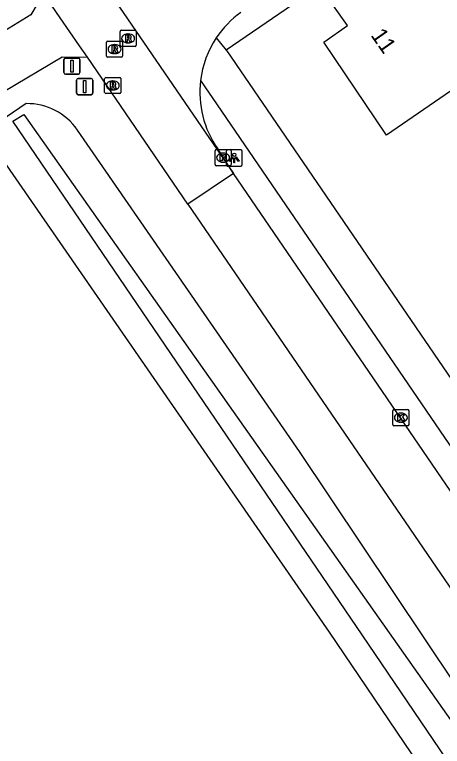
# Model space of a CAD drawing. Extents: x 155275 to 156263, y 382654 to 383635.
# Drawn here: x 155648.73 to 155675.13, y 383268.44 to 383313.6 of the extents above; entities that cross this region are included whole.
import ezdxf

# ---------------------------------------------------------------- set-up
doc = ezdxf.new("R2010")
doc.units = 0
for name, color, linetype in [('IMGEO_Fietspad_gesloten', 7, 'Continuous'), ('IMGEO_Groenvoorziening', 7, 'Continuous'), ('IMGEO_Kolk', 7, 'Continuous'), ('IMGEO_Lichtpunt', 7, 'Continuous'), ('IMGEO_Loofbos', 7, 'Continuous'), ('IMGEO_Pand', 7, 'Continuous'), ('IMGEO_Pand_nummerreeks', 7, 'Continuous'), ('IMGEO_Rijbaan_lokaal_gesloten', 7, 'Continuous'), ('IMGEO_Rijbaan_lokaal_open', 7, 'Continuous'), ('IMGEO_Rioolput', 7, 'Continuous'), ('IMGEO_Verkeersbordpaal', 7, 'Continuous'), ('IMGEO_Voetpad_open', 7, 'Continuous'), ('IMGEO_Waterloop', 7, 'Continuous')]:
    doc.layers.add(name, color=color, linetype=linetype)

msp = doc.modelspace()

# ---------------------------------------------------------------- linework, layer by layer
at = {"layer": 'IMGEO_Fietspad_gesloten'}
for points in [[(155650.511, 383314.925), (155649.735, 383313.591), (155646.237, 383311.445), (155643.355, 383309.466)], [(155647.229, 383308.329), (155647.504, 383308.511), (155647.78, 383308.691), (155648.058, 383308.868), (155651.658, 383311.005), (155653.216, 383310.97)]]:
    msp.add_lwpolyline(points, dxfattribs=at)
msp.add_arc((155578.477, 383178.43), 112.95, 45.55812, 53.3606, dxfattribs=at)
at = {"layer": 'IMGEO_Groenvoorziening'}
for points in [[(155649.447, 383308.11), (155647.883, 383307.049)], [(155732.948, 383189.534), (155715.747, 383213.896), (155695.288, 383243.3), (155666.3, 383286.64), (155652.603, 383306.481)]]:
    msp.add_lwpolyline(points, dxfattribs=at)
msp.add_arc((155649.516, 383304.371), 3.739, 34.3447, 91.0534, dxfattribs=at)
at = {"layer": 'IMGEO_Kolk'}
for p, q in [((155661.093, 383304.35), (155661.093, 383305.202)), ((155661.168, 383305.276), (155662.02, 383305.276)), ((155662.094, 383305.202), (155662.094, 383304.35)), ((155661.581, 383305.056), (155661.606, 383305.056)), ((155662.02, 383304.276), (155661.168, 383304.276)), ((155661.604, 383304.496), (155661.579, 383304.496)), ((155672.065, 383288.299), (155672.065, 383289.151)), ((155672.14, 383289.225), (155672.992, 383289.225)), ((155672.553, 383289.005), (155672.578, 383289.005)), ((155673.066, 383289.151), (155673.066, 383288.299)), ((155672.576, 383288.445), (155672.551, 383288.445)), ((155672.992, 383288.225), (155672.14, 383288.225))]:
    msp.add_line(p, q, dxfattribs=at)
for points in [[(155661.093, 383304.35), (155661.093, 383305.202)], [(155661.168, 383305.276), (155662.02, 383305.276)], [(155662.094, 383305.202), (155662.094, 383304.35)], [(155661.414, 383304.976), (155661.537, 383304.976), (155661.537, 383304.825), (155661.667, 383304.976), (155661.831, 383304.976), (155661.685, 383304.825), (155661.838, 383304.576), (155661.686, 383304.576), (155661.601, 383304.74), (155661.537, 383304.673), (155661.537, 383304.576), (155661.414, 383304.576), (155661.414, 383304.976)], [(155662.02, 383304.276), (155661.168, 383304.276)], [(155672.065, 383288.299), (155672.065, 383289.151)], [(155672.14, 383289.225), (155672.992, 383289.225)], [(155672.386, 383288.925), (155672.509, 383288.925), (155672.509, 383288.774), (155672.639, 383288.925), (155672.803, 383288.925), (155672.657, 383288.774), (155672.81, 383288.525), (155672.658, 383288.525), (155672.573, 383288.689), (155672.509, 383288.622), (155672.509, 383288.525), (155672.386, 383288.525), (155672.386, 383288.925)], [(155673.066, 383289.151), (155673.066, 383288.299)], [(155672.992, 383288.225), (155672.14, 383288.225)]]:
    msp.add_lwpolyline(points, dxfattribs=at)
for centre, start, end in [((155661.17, 383305.2), 91.552, 178.448), ((155661.17, 383305.2), 91.552, 178.448), ((155662.018, 383305.2), 1.552, 88.448), ((155662.018, 383305.2), 1.552, 88.448), ((155661.17, 383304.352), 181.552, 268.448), ((155661.17, 383304.352), 181.552, 268.448), ((155662.018, 383304.352), 271.552, 358.448), ((155662.018, 383304.352), 271.552, 358.448), ((155672.142, 383289.149), 91.552, 178.448), ((155672.142, 383289.149), 91.552, 178.448), ((155672.99, 383289.149), 1.552, 88.448), ((155672.99, 383289.149), 1.552, 88.448), ((155672.142, 383288.301), 181.552, 268.448), ((155672.142, 383288.301), 181.552, 268.448), ((155672.99, 383288.301), 271.552, 358.448), ((155672.99, 383288.301), 271.552, 358.448)]:
    msp.add_arc(centre, 0.0765, start, end, dxfattribs=at)
for centre, major_axis, ratio, start_param, end_param in [((155661.58, 383304.776), (-0.387, 0.002), 0.722429, 4.712389, 7.853982), ((155661.605, 383304.776), (-0.39, 0.002), 0.717154, 1.570796, 4.712389), ((155672.552, 383288.725), (-0.387, 0.002), 0.722429, 4.712389, 7.853982), ((155672.577, 383288.725), (-0.39, 0.002), 0.717154, 1.570796, 4.712389)]:
    msp.add_ellipse(centre, major_axis=major_axis, ratio=ratio, start_param=start_param, end_param=end_param, dxfattribs=at)
at = {"layer": 'IMGEO_Lichtpunt'}
for p, q in [((155661.78, 383305.157), (155661.78, 383304.35)), ((155661.78, 383305.157), (155661.78, 383304.35)), ((155662.682, 383305.252), (155661.874, 383305.252)), ((155662.682, 383305.252), (155661.874, 383305.252)), ((155662.776, 383304.35), (155662.776, 383305.157)), ((155662.776, 383304.35), (155662.776, 383305.157)), ((155661.874, 383304.256), (155662.682, 383304.256)), ((155661.874, 383304.256), (155662.682, 383304.256))]:
    msp.add_line(p, q, dxfattribs=at)
for points in [[(155662.154, 383304.821), (155662.193, 383304.793), (155662.005, 383304.531), (155661.967, 383304.558), (155662.154, 383304.821)], [(155662.256, 383304.773), (155662.303, 383304.773), (155662.303, 383304.451), (155662.256, 383304.451), (155662.256, 383304.773)], [(155662.366, 383304.793), (155662.404, 383304.82), (155662.591, 383304.558), (155662.552, 383304.53), (155662.366, 383304.793)]]:
    msp.add_lwpolyline(points, dxfattribs=at)
msp.add_circle((155662.279, 383304.955), 0.0994, dxfattribs=at)
for centre, start, end in [((155661.874, 383305.157), 90, 180), ((155661.874, 383305.157), 90, 180), ((155662.682, 383305.157), 0, 90), ((155662.682, 383305.157), 0, 90), ((155661.874, 383304.35), 180, 270), ((155661.874, 383304.35), 180, 270), ((155662.682, 383304.35), 270, 0), ((155662.682, 383304.35), 270, 360)]:
    msp.add_arc(centre, 0.0946, start, end, dxfattribs=at)
at = {"layer": 'IMGEO_Loofbos'}
msp.add_lwpolyline([(155648.012, 383304.606), (155668.129, 383275.492), (155684.729, 383250.992), (155713.872, 383208.237), (155722.016, 383196.56), (155728.723, 383186.646)], dxfattribs=at)
at = {"layer": 'IMGEO_Pand'}
msp.add_lwpolyline([(155683.482, 383314.262), (155682.239, 383316.077), (155675.748, 383311.563), (155676.947, 383309.789), (155671.686, 383306.168), (155667.803, 383311.897), (155669.27, 383312.926), (155667.643, 383315.246), (155685.633, 383327.606)], dxfattribs=at)
at = {"layer": 'IMGEO_Rijbaan_lokaal_gesloten'}
for points in [[(155650.33, 383321.209), (155652.923, 383317.411), (155659.999, 383307.058), (155662.23, 383303.795)], [(155653.216, 383310.97), (155652.735, 383311.673), (155651.547, 383313.41), (155650.511, 383314.925)], [(155659.414, 383301.908), (155653.216, 383310.97)], [(155662.23, 383303.795), (155659.414, 383301.908)], [(155742.91, 383185.882), (155726.923, 383209.144), (155718.824, 383220.994), (155662.23, 383303.795)], [(155659.414, 383301.908), (155741.62, 383181.726)]]:
    msp.add_lwpolyline(points, dxfattribs=at)
at = {"layer": 'IMGEO_Rijbaan_lokaal_open'}
msp.add_lwpolyline([(155662.23, 383303.795), (155661.264, 383305.321)], dxfattribs=at)
for centre, radius, start, end in [((155666.199, 383308.817), 6.044, 125.5045, 146.3484), ((155666.19, 383308.824), 6.032, 146.3588, 173.2137), ((155666.204, 383308.81), 6.048, 173.0946, 215.2335)]:
    msp.add_arc(centre, radius, start, end, dxfattribs=at)
at = {"layer": 'IMGEO_Rioolput'}
for p, q in [((155655.231, 383311.71), (155655.231, 383312.562)), ((155655.306, 383312.636), (155656.158, 383312.636)), ((155655.719, 383312.416), (155655.744, 383312.416)), ((155656.232, 383312.562), (155656.232, 383311.71)), ((155654.467, 383311.974), (155655.319, 383311.974)), ((155654.392, 383311.048), (155654.392, 383311.9)), ((155654.88, 383311.754), (155654.905, 383311.754)), ((155656.158, 383311.636), (155655.306, 383311.636)), ((155655.393, 383311.9), (155655.393, 383311.048)), ((155655.742, 383311.856), (155655.717, 383311.856)), ((155654.903, 383311.194), (155654.878, 383311.194)), ((155655.319, 383310.974), (155654.467, 383310.974)), ((155654.283, 383308.806), (155654.283, 383309.658)), ((155654.358, 383309.732), (155655.21, 383309.732)), ((155655.284, 383309.658), (155655.284, 383308.806)), ((155654.771, 383309.512), (155654.796, 383309.512)), ((155654.794, 383308.952), (155654.769, 383308.952)), ((155655.21, 383308.732), (155654.358, 383308.732))]:
    msp.add_line(p, q, dxfattribs=at)
for points in [[(155655.231, 383311.71), (155655.231, 383312.562)], [(155655.306, 383312.636), (155656.158, 383312.636)], [(155656.232, 383312.562), (155656.232, 383311.71)], [(155654.467, 383311.974), (155655.319, 383311.974)], [(155655.82, 383312.334), (155655.568, 383312.336), (155655.568, 383311.936)], [(155655.568, 383311.936), (155655.692, 383311.936), (155655.692, 383312.098), (155655.703, 383312.098)], [(155655.746, 383312.255), (155655.692, 383312.255), (155655.692, 383312.174)], [(155655.692, 383312.174), (155655.744, 383312.174)], [(155655.75, 383312.069), (155655.821, 383311.936), (155655.961, 383311.936), (155655.896, 383312.062)], [(155654.392, 383311.048), (155654.392, 383311.9)], [(155654.981, 383311.672), (155654.729, 383311.674), (155654.729, 383311.274)], [(155654.907, 383311.593), (155654.853, 383311.593), (155654.853, 383311.512)], [(155654.853, 383311.512), (155654.905, 383311.512)], [(155656.158, 383311.636), (155655.306, 383311.636)], [(155655.393, 383311.9), (155655.393, 383311.048)], [(155654.729, 383311.274), (155654.853, 383311.274), (155654.853, 383311.436), (155654.864, 383311.436)], [(155654.911, 383311.407), (155654.982, 383311.274), (155655.122, 383311.274), (155655.057, 383311.4)], [(155655.319, 383310.974), (155654.467, 383310.974)], [(155654.283, 383308.806), (155654.283, 383309.658)], [(155654.358, 383309.732), (155655.21, 383309.732)], [(155655.284, 383309.658), (155655.284, 383308.806)], [(155654.872, 383309.43), (155654.62, 383309.432), (155654.62, 383309.032)], [(155654.798, 383309.351), (155654.744, 383309.351), (155654.744, 383309.27)], [(155654.744, 383309.27), (155654.796, 383309.27)], [(155654.62, 383309.032), (155654.744, 383309.032), (155654.744, 383309.194), (155654.755, 383309.194)], [(155654.802, 383309.165), (155654.873, 383309.032), (155655.013, 383309.032), (155654.948, 383309.158)], [(155655.21, 383308.732), (155654.358, 383308.732)]]:
    msp.add_lwpolyline(points, dxfattribs=at)
for centre, radius, start, end in [((155655.308, 383312.56), 0.0765, 91.552, 178.448), ((155655.308, 383312.56), 0.0765, 91.552, 178.448), ((155656.156, 383312.56), 0.0765, 1.552, 88.448), ((155656.156, 383312.56), 0.0765, 1.552, 88.448), ((155654.469, 383311.898), 0.0765, 91.552, 178.448), ((155654.469, 383311.898), 0.0765, 91.552, 178.448), ((155655.317, 383311.898), 0.0765, 1.552, 88.448), ((155655.317, 383311.898), 0.0765, 1.552, 88.448), ((155655.702, 383312.045), 0.0533, 26.0293, 88.6989), ((155655.728, 383312.363), 0.19, 274.7715, 282.9687), ((155655.752, 383312.159), 0.0964, 77.0061, 93.1865), ((155655.766, 383312.216), 0.0378, 276.6634, 79.6772), ((155655.819, 383312.224), 0.109, 350.3612, 89.416), ((155655.817, 383312.224), 0.112, 277.5842, 350.9817), ((155655.801, 383312.009), 0.108, 29.5134, 73.7905), ((155654.889, 383311.701), 0.19, 274.7715, 282.9687), ((155654.913, 383311.497), 0.0964, 77.0061, 93.1865), ((155654.927, 383311.554), 0.0378, 276.6634, 79.6772), ((155654.98, 383311.562), 0.109, 350.3612, 89.416), ((155654.978, 383311.562), 0.112, 277.5842, 350.9817), ((155655.308, 383311.712), 0.0765, 181.552, 268.448), ((155655.308, 383311.712), 0.0765, 181.552, 268.448), ((155656.156, 383311.712), 0.0765, 271.552, 358.448), ((155656.156, 383311.712), 0.0765, 271.552, 358.448), ((155654.469, 383311.05), 0.0765, 181.552, 268.448), ((155654.469, 383311.05), 0.0765, 181.552, 268.448), ((155654.863, 383311.383), 0.0533, 26.0293, 88.6989), ((155654.962, 383311.347), 0.108, 29.5134, 73.7905), ((155655.317, 383311.05), 0.0765, 271.552, 358.448), ((155655.317, 383311.05), 0.0765, 271.552, 358.448), ((155654.36, 383309.656), 0.0765, 91.552, 178.448), ((155654.36, 383309.656), 0.0765, 91.552, 178.448), ((155655.208, 383309.656), 0.0765, 1.552, 88.448), ((155655.208, 383309.656), 0.0765, 1.552, 88.448), ((155654.78, 383309.459), 0.19, 274.7715, 282.9687), ((155654.804, 383309.255), 0.0964, 77.0061, 93.1865), ((155654.818, 383309.312), 0.0378, 276.6634, 79.6772), ((155654.871, 383309.32), 0.109, 350.3612, 89.416), ((155654.869, 383309.32), 0.112, 277.5842, 350.9817), ((155654.853, 383309.105), 0.108, 29.5134, 73.7905), ((155654.36, 383308.808), 0.0765, 181.552, 268.448), ((155654.36, 383308.808), 0.0765, 181.552, 268.448), ((155654.754, 383309.141), 0.0533, 26.0293, 88.6989), ((155655.208, 383308.808), 0.0765, 271.552, 358.448), ((155655.208, 383308.808), 0.0765, 271.552, 358.448)]:
    msp.add_arc(centre, radius, start, end, dxfattribs=at)
for centre, major_axis, ratio, start_param, end_param in [((155655.718, 383312.136), (-0.387, 0.002), 0.722429, 4.712389, 7.853982), ((155655.743, 383312.136), (-0.39, 0.002), 0.717154, 1.570796, 4.712389), ((155654.879, 383311.474), (-0.387, 0.002), 0.722429, 4.712389, 7.853982), ((155654.904, 383311.474), (-0.39, 0.002), 0.717154, 1.570796, 4.712389), ((155654.77, 383309.232), (-0.387, 0.002), 0.722429, 4.712389, 7.853982), ((155654.795, 383309.232), (-0.39, 0.002), 0.717154, 1.570796, 4.712389)]:
    msp.add_ellipse(centre, major_axis=major_axis, ratio=ratio, start_param=start_param, end_param=end_param, dxfattribs=at)
at = {"layer": 'IMGEO_Verkeersbordpaal'}
for p, q in [((155651.769, 383310.025), (155651.769, 383310.825)), ((155651.769, 383310.825), (155651.769, 383310.025)), ((155651.869, 383310.925), (155652.659, 383310.925)), ((155652.659, 383310.925), (155651.869, 383310.925)), ((155652.759, 383310.825), (155652.759, 383310.025)), ((155652.759, 383310.025), (155652.759, 383310.825)), ((155652.659, 383309.925), (155651.869, 383309.925)), ((155651.869, 383309.925), (155652.659, 383309.925)), ((155652.654, 383309.659), (155653.444, 383309.659)), ((155653.444, 383309.659), (155652.654, 383309.659)), ((155652.554, 383308.759), (155652.554, 383309.559)), ((155652.554, 383309.559), (155652.554, 383308.759)), ((155653.544, 383309.559), (155653.544, 383308.759)), ((155653.544, 383308.759), (155653.544, 383309.559)), ((155653.444, 383308.659), (155652.654, 383308.659)), ((155652.654, 383308.659), (155653.444, 383308.659))]:
    msp.add_line(p, q, dxfattribs=at)
for points in [[(155652.189, 383310.8), (155652.339, 383310.8), (155652.339, 383310.05), (155652.189, 383310.05), (155652.189, 383310.8)], [(155652.974, 383309.534), (155653.124, 383309.534), (155653.124, 383308.784), (155652.974, 383308.784), (155652.974, 383309.534)]]:
    msp.add_lwpolyline(points, dxfattribs=at)
for centre, start, end in [((155651.869, 383310.825), 90, 180), ((155651.869, 383310.825), 90, 180), ((155652.659, 383310.825), 0, 90), ((155652.659, 383310.825), 360, 90), ((155651.869, 383310.025), 180, 270), ((155651.869, 383310.025), 180, 270), ((155652.654, 383309.559), 90, 180), ((155652.654, 383309.559), 90, 180), ((155652.659, 383310.025), 270, 0), ((155652.659, 383310.025), 270, 0), ((155653.444, 383309.559), 0, 90), ((155653.444, 383309.559), 360, 90), ((155652.654, 383308.759), 180, 270), ((155652.654, 383308.759), 180, 270), ((155653.444, 383308.759), 270, 0), ((155653.444, 383308.759), 270, 0)]:
    msp.add_arc(centre, 0.1, start, end, dxfattribs=at)
at = {"layer": 'IMGEO_Voetpad_open'}
for points in [[(155685.56, 383327.69), (155661.788, 383311.41)], [(155661.168, 383312.166), (155661.788, 383311.41)], [(155661.788, 383311.41), (155661.818, 383311.37), (155722.08, 383223.219), (155746.422, 383187.612), (155746.888, 383186.944)], [(155660.2, 383309.537), (155661.229, 383308.029), (155720.116, 383221.876), (155744.463, 383186.256)]]:
    msp.add_lwpolyline(points, dxfattribs=at)
at = {"layer": 'IMGEO_Waterloop'}
msp.add_lwpolyline([(155731.242, 383188.308), (155731.02, 383187.751), (155730.364, 383187.664), (155714.72, 383209.654), (155670.177, 383275.322), (155648.619, 383307.02), (155649.298, 383307.441), (155676.91, 383268.261), (155714.708, 383212.148), (155731.242, 383188.308)], dxfattribs=at)

# ---------------------------------------------------------------- texts
at = {"layer": 'IMGEO_Pand_nummerreeks'}
msp.add_text('11', height=1, rotation=304.9307, dxfattribs=at).set_placement((155670.671, 383312.329))

doc.saveas('drawing.dxf')
